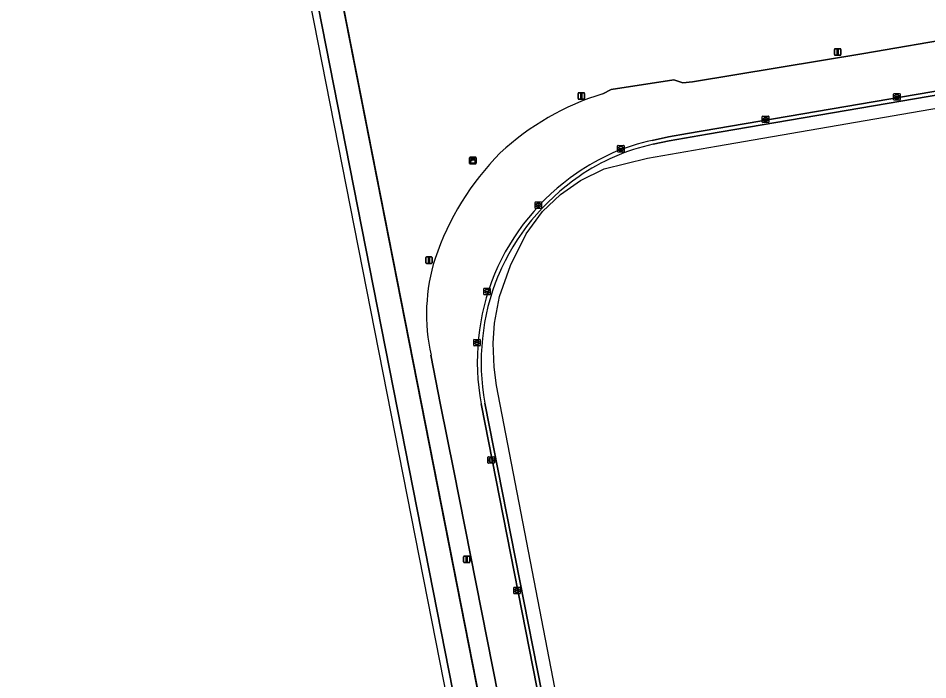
# Model space of a CAD drawing. Extents: x 154324 to 155744, y 382937 to 384188.
# Drawn here: x 154329.4 to 154469.4, y 383280 to 383381.8 of the extents above; entities that cross this region are included whole.
import ezdxf

# ---------------------------------------------------------------- set-up
doc = ezdxf.new("R2010")
doc.units = 0
for name, color, linetype in [('IMGEO_Bouwland', 7, 'Continuous'), ('IMGEO_Erf', 7, 'Continuous'), ('IMGEO_Groenvoorziening', 7, 'Continuous'), ('IMGEO_Hek', 7, 'Continuous'), ('IMGEO_Kast', 7, 'Continuous'), ('IMGEO_Kolk', 7, 'Continuous'), ('IMGEO_Lichtmast', 7, 'Continuous'), ('IMGEO_Loofbos', 7, 'Continuous'), ('IMGEO_Pand_vergunning_verleend', 7, 'Continuous'), ('IMGEO_Rijbaan_lokaal_gesloten', 7, 'Continuous')]:
    doc.layers.add(name, color=color, linetype=linetype)

msp = doc.modelspace()

# ---------------------------------------------------------------- linework, layer by layer
at = {"layer": 'IMGEO_Bouwland'}
for points in [[(154412.15, 383654.94), (154329.44, 383637.33), (154329.96, 383634.71), (154335.86, 383605.18), (154395.89, 383300.08), (154425.66, 383148.76), (154440.92, 383071.1), (154441.6, 383070.12), (154443.07, 383067.76), (154443.58, 383063.68), (154444.38, 383057.2), (154444.57, 383055.85), (154438.63, 383057.42), (154438.84, 383056.38)], [(154419.39, 383370.18), (154420.66, 383370.82), (154430.32, 383372.31), (154431.68, 383371.87), (154433.17, 383372.04), (154459.57, 383376.38), (154489.41, 383381.49)], [(154461.51, 382981.55), (154450.87, 383035.65), (154439.15, 383095.25), (154422.31, 383181.22), (154406.72, 383260.28), (154396.48, 383312.17), (154394.42, 383322.32), (154392.95, 383329.96)]]:
    msp.add_lwpolyline(points, dxfattribs=at)
for centre, radius, start, end in [((154431.4, 383331.08), 40.9, 107.0786, 132.8238), ((154433.82, 383331.21), 42.49, 135.3335, 161.2815), ((154421.04, 383336.24), 28.78, 162.6, 192.5993)]:
    msp.add_arc(centre, radius, start, end, dxfattribs=at)
at = {"layer": 'IMGEO_Erf'}
for points in [[(154536.98, 383381.76), (154535.14, 383381.59), (154535.26, 383380.99), (154435.51, 383363.96), (154429.59, 383362.96), (154427.11, 383362.41)], [(154401.25, 383322.6), (154415.36, 383251.02), (154422.8, 383252.54), (154564.29, 383276.58), (154564.29, 383276.6), (154571.56, 383277.87), (154570.67, 383283.11), (154571.25, 383283.17), (154566.84, 383309.22), (154557.23, 383365.65)]]:
    msp.add_lwpolyline(points, dxfattribs=at)
for centre, radius, start, end in [((154434.12, 383330.63), 32.54, 102.4397, 124.4041), ((154435.96, 383328.26), 35.53, 124.6966, 156.8968), ((154435.65, 383328.95), 34.98, 157.7263, 190.4592)]:
    msp.add_arc(centre, radius, start, end, dxfattribs=at)
at = {"layer": 'IMGEO_Groenvoorziening'}
msp.add_lwpolyline([(154331.28, 383603.09), (154331.81, 383600.36), (154332.89, 383600.85), (154421.98, 383148.04), (154436.08, 383076.28), (154434.86, 383076.6), (154435.67, 383072.5), (154440.92, 383071.1), (154425.66, 383148.76), (154395.89, 383300.08), (154335.86, 383605.18)], close=True, dxfattribs=at)
at = {"layer": 'IMGEO_Hek'}
msp.add_lwpolyline([(154435.67, 383072.5), (154440.92, 383071.1), (154425.66, 383148.76), (154335.86, 383605.18)], dxfattribs=at)
at = {"layer": 'IMGEO_Kast'}
for p, q in [((154398.89, 383359.48), (154398.89, 383360.32)), ((154398.89, 383360.32), (154398.89, 383359.48)), ((154398.96, 383360.41), (154399.8, 383360.41)), ((154399.8, 383360.41), (154398.96, 383360.41)), ((154399.89, 383360.33), (154399.89, 383359.49)), ((154399.89, 383359.49), (154399.89, 383360.33)), ((154399.81, 383359.41), (154398.97, 383359.41)), ((154398.97, 383359.41), (154399.81, 383359.41))]:
    msp.add_line(p, q, dxfattribs=at)
for points in [[(154399.08, 383360.2), (154399.68, 383360.2), (154399.68, 383360.11), (154399.08, 383360.11), (154399.08, 383360.2)], [(154399.08, 383360.02), (154399.68, 383360.02), (154399.68, 383359.53), (154399.08, 383359.53), (154399.08, 383360.02)]]:
    msp.add_lwpolyline(points, dxfattribs=at)
msp.add_circle((154399.17, 383359.87), 0.0377, dxfattribs=at)
for centre, start, end in [((154398.97, 383360.33), 92.4484, 184.2845), ((154398.97, 383360.33), 92.4484, 184.2845), ((154399.81, 383360.33), 2.4484, 94.2845), ((154399.81, 383360.33), 2.4484, 94.2845), ((154398.97, 383359.49), 182.4484, 274.2845), ((154398.97, 383359.49), 182.4484, 274.2845), ((154399.81, 383359.49), 272.4484, 4.2845), ((154399.81, 383359.49), 272.4484, 4.2845)]:
    msp.add_arc(centre, 0.0779, start, end, dxfattribs=at)
at = {"layer": 'IMGEO_Kolk'}
for p, q in [((154464.13, 383369.28), (154464.13, 383370.13)), ((154464.21, 383370.2), (154465.06, 383370.2)), ((154464.39, 383369.7), (154464.39, 383369.71)), ((154464.83, 383369.66), (154464.43, 383369.66)), ((154464.44, 383369.75), (154464.83, 383369.75)), ((154464.62, 383369.98), (154464.65, 383369.98)), ((154464.88, 383369.71), (154464.88, 383369.7)), ((154465.13, 383370.13), (154465.13, 383369.28)), ((154465.06, 383369.2), (154464.21, 383369.2)), ((154464.64, 383369.42), (154464.62, 383369.42)), ((154443.93, 383365.83), (154443.93, 383366.69)), ((154444.01, 383366.76), (154444.86, 383366.76)), ((154444.86, 383365.76), (154444.01, 383365.76)), ((154444.19, 383366.25), (154444.19, 383366.27)), ((154444.63, 383366.22), (154444.23, 383366.22)), ((154444.24, 383366.3), (154444.63, 383366.3)), ((154444.42, 383366.54), (154444.45, 383366.54)), ((154444.44, 383365.98), (154444.42, 383365.98)), ((154444.68, 383366.27), (154444.68, 383366.25)), ((154444.94, 383366.69), (154444.94, 383365.83)), ((154421.66, 383361.29), (154421.66, 383362.15)), ((154421.73, 383362.22), (154422.59, 383362.22)), ((154421.92, 383361.71), (154421.92, 383361.73)), ((154421.96, 383361.76), (154422.36, 383361.76)), ((154422.36, 383361.68), (154421.96, 383361.68)), ((154422.17, 383361.44), (154422.14, 383361.44)), ((154422.15, 383362), (154422.17, 383362)), ((154422.4, 383361.73), (154422.4, 383361.71)), ((154422.66, 383362.15), (154422.66, 383361.29)), ((154422.59, 383361.22), (154421.73, 383361.22)), ((154408.97, 383352.61), (154408.97, 383353.46)), ((154409.05, 383353.54), (154409.9, 383353.54)), ((154409.23, 383353.03), (154409.23, 383353.04)), ((154409.27, 383353.08), (154409.67, 383353.08)), ((154409.67, 383352.99), (154409.27, 383352.99)), ((154409.46, 383353.32), (154409.48, 383353.32)), ((154409.71, 383353.04), (154409.71, 383353.03)), ((154409.97, 383353.46), (154409.97, 383352.61)), ((154409.9, 383352.54), (154409.05, 383352.54)), ((154409.48, 383352.76), (154409.46, 383352.76)), ((154401.14, 383340.28), (154401.99, 383340.28)), ((154401.07, 383339.35), (154401.07, 383340.2)), ((154401.99, 383339.28), (154401.14, 383339.28)), ((154401.32, 383339.77), (154401.32, 383339.78)), ((154401.76, 383339.73), (154401.36, 383339.73)), ((154401.37, 383339.82), (154401.76, 383339.82)), ((154401.55, 383340.06), (154401.58, 383340.06)), ((154401.58, 383339.5), (154401.55, 383339.5)), ((154401.81, 383339.78), (154401.81, 383339.77)), ((154402.07, 383340.2), (154402.07, 383339.35)), ((154399.53, 383331.49), (154399.53, 383332.34)), ((154399.6, 383332.41), (154400.46, 383332.41)), ((154399.79, 383331.91), (154399.79, 383331.92)), ((154399.83, 383331.96), (154400.23, 383331.96)), ((154400.22, 383331.87), (154399.83, 383331.87)), ((154400.02, 383332.19), (154400.04, 383332.19)), ((154400.27, 383331.92), (154400.27, 383331.91)), ((154400.53, 383332.34), (154400.53, 383331.49)), ((154400.46, 383331.41), (154399.6, 383331.41)), ((154400.04, 383331.63), (154400.01, 383331.63)), ((154401.7, 383313.43), (154401.7, 383314.28)), ((154401.77, 383314.36), (154402.63, 383314.36)), ((154401.96, 383313.85), (154401.96, 383313.86)), ((154402, 383313.9), (154402.4, 383313.9)), ((154402.4, 383313.81), (154402, 383313.81)), ((154402.19, 383314.14), (154402.21, 383314.14)), ((154402.44, 383313.86), (154402.44, 383313.85)), ((154402.7, 383314.28), (154402.7, 383313.43)), ((154402.63, 383313.36), (154401.77, 383313.36)), ((154402.21, 383313.58), (154402.19, 383313.58)), ((154405.69, 383293.35), (154405.69, 383294.2)), ((154405.77, 383294.27), (154406.62, 383294.27)), ((154406.69, 383294.2), (154406.69, 383293.35)), ((154406.62, 383293.27), (154405.77, 383293.27)), ((154405.95, 383293.77), (154405.95, 383293.78)), ((154405.99, 383293.82), (154406.39, 383293.82)), ((154406.39, 383293.73), (154405.99, 383293.73)), ((154406.18, 383294.05), (154406.2, 383294.05)), ((154406.2, 383293.49), (154406.18, 383293.49)), ((154406.43, 383293.78), (154406.43, 383293.77))]:
    msp.add_line(p, q, dxfattribs=at)
for points in [[(154464.13, 383369.28), (154464.13, 383370.13)], [(154464.21, 383370.2), (154465.06, 383370.2)], [(154465.13, 383370.13), (154465.13, 383369.28)], [(154465.06, 383369.2), (154464.21, 383369.2)], [(154443.93, 383365.83), (154443.93, 383366.69)], [(154444.01, 383366.76), (154444.86, 383366.76)], [(154444.86, 383365.76), (154444.01, 383365.76)], [(154444.94, 383366.69), (154444.94, 383365.83)], [(154421.66, 383361.29), (154421.66, 383362.15)], [(154421.73, 383362.22), (154422.59, 383362.22)], [(154422.66, 383362.15), (154422.66, 383361.29)], [(154422.59, 383361.22), (154421.73, 383361.22)], [(154408.97, 383352.61), (154408.97, 383353.46)], [(154409.05, 383353.54), (154409.9, 383353.54)], [(154409.97, 383353.46), (154409.97, 383352.61)], [(154409.9, 383352.54), (154409.05, 383352.54)], [(154401.14, 383340.28), (154401.99, 383340.28)], [(154401.07, 383339.35), (154401.07, 383340.2)], [(154401.99, 383339.28), (154401.14, 383339.28)], [(154402.07, 383340.2), (154402.07, 383339.35)], [(154399.53, 383331.49), (154399.53, 383332.34)], [(154399.6, 383332.41), (154400.46, 383332.41)], [(154400.53, 383332.34), (154400.53, 383331.49)], [(154400.46, 383331.41), (154399.6, 383331.41)], [(154401.7, 383313.43), (154401.7, 383314.28)], [(154401.77, 383314.36), (154402.63, 383314.36)], [(154402.7, 383314.28), (154402.7, 383313.43)], [(154402.63, 383313.36), (154401.77, 383313.36)], [(154405.69, 383293.35), (154405.69, 383294.2)], [(154405.77, 383294.27), (154406.62, 383294.27)], [(154406.69, 383294.2), (154406.69, 383293.35)], [(154406.62, 383293.27), (154405.77, 383293.27)]]:
    msp.add_lwpolyline(points, dxfattribs=at)
for centre, radius, start, end in [((154464.21, 383370.13), 0.0765, 91.552, 178.448), ((154464.21, 383370.13), 0.0765, 91.552, 178.448), ((154464.43, 383369.71), 0.0403, 85.8775, 175.7526), ((154464.43, 383369.7), 0.0366, 178.938, 274.7102), ((154464.84, 383369.71), 0.0386, 1.7309, 96.639), ((154464.83, 383369.7), 0.043, 264.8664, 352.4533), ((154465.06, 383370.13), 0.0765, 1.552, 88.448), ((154465.06, 383370.13), 0.0765, 1.552, 88.448), ((154464.21, 383369.28), 0.0765, 181.552, 268.448), ((154464.21, 383369.28), 0.0765, 181.552, 268.448), ((154465.06, 383369.28), 0.0765, 271.552, 358.448), ((154465.06, 383369.28), 0.0765, 271.552, 358.448), ((154444.01, 383366.68), 0.0765, 91.552, 178.448), ((154444.01, 383366.68), 0.0765, 91.552, 178.448), ((154444.01, 383365.84), 0.0765, 181.552, 268.448), ((154444.01, 383365.84), 0.0765, 181.552, 268.448), ((154444.23, 383366.26), 0.0403, 85.8775, 175.7526), ((154444.23, 383366.25), 0.0366, 178.938, 274.7102), ((154444.64, 383366.26), 0.0386, 1.7309, 96.639), ((154444.63, 383366.26), 0.043, 264.8664, 352.4533), ((154444.86, 383366.68), 0.0765, 1.552, 88.448), ((154444.86, 383366.68), 0.0765, 1.552, 88.448), ((154444.86, 383365.84), 0.0765, 271.552, 358.448), ((154444.86, 383365.84), 0.0765, 271.552, 358.448), ((154421.74, 383362.15), 0.0765, 91.552, 178.448), ((154421.74, 383362.15), 0.0765, 91.552, 178.448), ((154421.74, 383361.3), 0.0765, 181.552, 268.448), ((154421.74, 383361.3), 0.0765, 181.552, 268.448), ((154421.96, 383361.72), 0.0403, 85.8775, 175.7526), ((154421.95, 383361.71), 0.0366, 178.938, 274.7102), ((154422.36, 383361.73), 0.0386, 1.7309, 96.639), ((154422.36, 383361.72), 0.043, 264.8664, 352.4533), ((154422.58, 383362.15), 0.0765, 1.552, 88.448), ((154422.58, 383362.15), 0.0765, 1.552, 88.448), ((154422.58, 383361.3), 0.0765, 271.552, 358.448), ((154422.58, 383361.3), 0.0765, 271.552, 358.448), ((154409.05, 383353.46), 0.0765, 91.552, 178.448), ((154409.05, 383353.46), 0.0765, 91.552, 178.448), ((154409.27, 383353.04), 0.0403, 85.8775, 175.7526), ((154409.27, 383353.03), 0.0366, 178.938, 274.7102), ((154409.68, 383353.04), 0.0386, 1.7309, 96.639), ((154409.67, 383353.04), 0.043, 264.8664, 352.4533), ((154409.9, 383353.46), 0.0765, 1.552, 88.448), ((154409.9, 383353.46), 0.0765, 1.552, 88.448), ((154409.05, 383352.61), 0.0765, 181.552, 268.448), ((154409.05, 383352.61), 0.0765, 181.552, 268.448), ((154409.9, 383352.61), 0.0765, 271.552, 358.448), ((154409.9, 383352.61), 0.0765, 271.552, 358.448), ((154401.14, 383340.2), 0.0765, 91.552, 178.448), ((154401.14, 383340.2), 0.0765, 91.552, 178.448), ((154401.99, 383340.2), 0.0765, 1.552, 88.448), ((154401.99, 383340.2), 0.0765, 1.552, 88.448), ((154401.14, 383339.35), 0.0765, 181.552, 268.448), ((154401.14, 383339.35), 0.0765, 181.552, 268.448), ((154401.36, 383339.78), 0.0403, 85.8775, 175.7526), ((154401.36, 383339.77), 0.0366, 178.938, 274.7102), ((154401.77, 383339.78), 0.0386, 1.7309, 96.639), ((154401.77, 383339.78), 0.043, 264.8664, 352.4533), ((154401.99, 383339.35), 0.0765, 271.552, 358.448), ((154401.99, 383339.35), 0.0765, 271.552, 358.448), ((154399.6, 383332.34), 0.0765, 91.552, 178.448), ((154399.6, 383332.34), 0.0765, 91.552, 178.448), ((154399.83, 383331.92), 0.0403, 85.8775, 175.7526), ((154399.82, 383331.91), 0.0366, 178.938, 274.7102), ((154400.23, 383331.91), 0.043, 264.8664, 352.4533), ((154400.23, 383331.92), 0.0386, 1.7309, 96.639), ((154400.45, 383332.34), 0.0765, 1.552, 88.448), ((154400.45, 383332.34), 0.0765, 1.552, 88.448), ((154399.6, 383331.49), 0.0765, 181.552, 268.448), ((154399.6, 383331.49), 0.0765, 181.552, 268.448), ((154400.45, 383331.49), 0.0765, 271.552, 358.448), ((154400.45, 383331.49), 0.0765, 271.552, 358.448), ((154401.78, 383314.28), 0.0765, 91.552, 178.448), ((154401.78, 383314.28), 0.0765, 91.552, 178.448), ((154402, 383313.86), 0.0403, 85.8775, 175.7526), ((154402, 383313.85), 0.0366, 178.938, 274.7102), ((154402.4, 383313.86), 0.0386, 1.7309, 96.639), ((154402.4, 383313.86), 0.043, 264.8664, 352.4533), ((154402.62, 383314.28), 0.0765, 1.552, 88.448), ((154402.62, 383314.28), 0.0765, 1.552, 88.448), ((154401.78, 383313.43), 0.0765, 181.552, 268.448), ((154401.78, 383313.43), 0.0765, 181.552, 268.448), ((154402.62, 383313.43), 0.0765, 271.552, 358.448), ((154402.62, 383313.43), 0.0765, 271.552, 358.448), ((154405.77, 383294.2), 0.0765, 91.552, 178.448), ((154405.77, 383294.2), 0.0765, 91.552, 178.448), ((154406.62, 383294.2), 0.0765, 1.552, 88.448), ((154406.62, 383294.2), 0.0765, 1.552, 88.448), ((154405.77, 383293.35), 0.0765, 181.552, 268.448), ((154405.77, 383293.35), 0.0765, 181.552, 268.448), ((154405.99, 383293.78), 0.0403, 85.8775, 175.7526), ((154405.99, 383293.77), 0.0366, 178.938, 274.7102), ((154406.4, 383293.78), 0.0386, 1.7309, 96.639), ((154406.39, 383293.77), 0.043, 264.8664, 352.4533), ((154406.62, 383293.35), 0.0765, 271.552, 358.448), ((154406.62, 383293.35), 0.0765, 271.552, 358.448)]:
    msp.add_arc(centre, radius, start, end, dxfattribs=at)
for centre, major_axis, ratio, start_param, end_param in [((154464.62, 383369.7), (-0.387, 0.002), 0.722429, 4.712389, 7.853982), ((154464.64, 383369.7), (-0.39, 0.002), 0.717154, 1.570796, 4.712389), ((154444.42, 383366.26), (-0.387, 0.002), 0.722429, 4.712389, 7.853982), ((154444.45, 383366.26), (-0.39, 0.002), 0.717154, 1.570796, 4.712389), ((154422.15, 383361.72), (-0.387, 0.002), 0.722429, 4.712389, 7.853982), ((154422.17, 383361.72), (-0.39, 0.002), 0.717154, 1.570796, 4.712389), ((154409.46, 383353.04), (-0.387, 0.002), 0.722429, 4.712389, 7.853982), ((154409.48, 383353.04), (-0.39, 0.002), 0.717154, 1.570796, 4.712389), ((154401.55, 383339.78), (-0.387, 0.002), 0.722429, 4.712389, 7.853982), ((154401.58, 383339.78), (-0.39, 0.002), 0.717154, 1.570796, 4.712389), ((154400.02, 383331.91), (-0.387, 0.002), 0.722429, 4.712389, 7.853982), ((154400.04, 383331.91), (-0.39, 0.002), 0.717154, 1.570796, 4.712389), ((154402.19, 383313.86), (-0.387, 0.002), 0.722429, 4.712389, 7.853982), ((154402.21, 383313.86), (-0.39, 0.002), 0.717154, 1.570796, 4.712389), ((154406.18, 383293.77), (-0.387, 0.002), 0.722429, 4.712389, 7.853982), ((154406.2, 383293.77), (-0.39, 0.002), 0.717154, 1.570796, 4.712389)]:
    msp.add_ellipse(centre, major_axis=major_axis, ratio=ratio, start_param=start_param, end_param=end_param, dxfattribs=at)
at = {"layer": 'IMGEO_Lichtmast'}
for p, q in [((154455.03, 383376.2), (154455.03, 383377)), ((154455.03, 383377), (154455.03, 383376.2)), ((154455.13, 383377.1), (154455.92, 383377.1)), ((154455.92, 383377.1), (154455.13, 383377.1)), ((154456.02, 383377), (154456.02, 383376.2)), ((154456.02, 383376.2), (154456.02, 383377)), ((154455.92, 383376.1), (154455.13, 383376.1)), ((154455.13, 383376.1), (154455.92, 383376.1)), ((154415.59, 383369.43), (154415.59, 383370.23)), ((154415.59, 383370.23), (154415.59, 383369.43)), ((154415.69, 383370.33), (154416.48, 383370.33)), ((154416.48, 383370.33), (154415.69, 383370.33)), ((154416.58, 383370.23), (154416.58, 383369.43)), ((154416.58, 383369.43), (154416.58, 383370.23)), ((154416.48, 383369.33), (154415.69, 383369.33)), ((154415.69, 383369.33), (154416.48, 383369.33)), ((154392.14, 383344.2), (154392.14, 383345)), ((154392.14, 383345), (154392.14, 383344.2)), ((154392.24, 383345.1), (154393.03, 383345.1)), ((154393.03, 383345.1), (154392.24, 383345.1)), ((154393.13, 383345), (154393.13, 383344.2)), ((154393.13, 383344.2), (154393.13, 383345)), ((154393.03, 383344.1), (154392.24, 383344.1)), ((154392.24, 383344.1), (154393.03, 383344.1)), ((154397.96, 383298.17), (154397.96, 383298.97)), ((154397.96, 383298.97), (154397.96, 383298.17)), ((154398.06, 383299.07), (154398.85, 383299.07)), ((154398.85, 383299.07), (154398.06, 383299.07)), ((154398.95, 383298.97), (154398.95, 383298.17)), ((154398.95, 383298.17), (154398.95, 383298.97)), ((154398.85, 383298.07), (154398.06, 383298.07)), ((154398.06, 383298.07), (154398.85, 383298.07))]:
    msp.add_line(p, q, dxfattribs=at)
for points in [[(154455.45, 383376.98), (154455.6, 383376.98), (154455.6, 383376.23), (154455.45, 383376.23), (154455.45, 383376.98)], [(154416.01, 383370.21), (154416.16, 383370.21), (154416.16, 383369.46), (154416.01, 383369.46), (154416.01, 383370.21)], [(154392.56, 383344.97), (154392.71, 383344.97), (154392.71, 383344.22), (154392.56, 383344.22), (154392.56, 383344.97)], [(154398.38, 383298.94), (154398.53, 383298.94), (154398.53, 383298.19), (154398.38, 383298.19), (154398.38, 383298.94)]]:
    msp.add_lwpolyline(points, dxfattribs=at)
for centre, start, end in [((154455.13, 383377), 90, 180), ((154455.13, 383377), 90, 180), ((154455.92, 383377), 0, 90), ((154455.92, 383377), 360, 90), ((154455.13, 383376.2), 180, 270), ((154455.13, 383376.2), 180, 270), ((154455.92, 383376.2), 270, 0), ((154455.92, 383376.2), 270, 0), ((154415.69, 383370.23), 90, 180), ((154415.69, 383370.23), 90, 180), ((154416.48, 383370.23), 0, 90), ((154416.48, 383370.23), 360, 90), ((154415.69, 383369.43), 180, 270), ((154415.69, 383369.43), 180, 270), ((154416.48, 383369.43), 270, 0), ((154416.48, 383369.43), 270, 0), ((154392.24, 383345), 90, 180), ((154392.24, 383345), 90, 180), ((154393.03, 383345), 0, 90), ((154393.03, 383345), 360, 90), ((154392.24, 383344.2), 180, 270), ((154392.24, 383344.2), 180, 270), ((154393.03, 383344.2), 270, 0), ((154393.03, 383344.2), 270, 0), ((154398.06, 383298.97), 90, 180), ((154398.06, 383298.97), 90, 180), ((154398.85, 383298.97), 0, 90), ((154398.85, 383298.97), 360, 90), ((154398.06, 383298.17), 180, 270), ((154398.06, 383298.17), 180, 270), ((154398.85, 383298.17), 270, 0), ((154398.85, 383298.17), 270, 0)]:
    msp.add_arc(centre, 0.1, start, end, dxfattribs=at)
at = {"layer": 'IMGEO_Loofbos'}
msp.add_lwpolyline([(154434.86, 383076.6), (154436.08, 383076.28), (154421.98, 383148.04), (154332.89, 383600.85), (154331.81, 383600.36)], close=True, dxfattribs=at)
at = {"layer": 'IMGEO_Pand_vergunning_verleend'}
msp.add_lwpolyline([(154414.6, 383265.31), (154403.03, 383325.33), (154402.69, 383328.14), (154402.52, 383331.8), (154402.72, 383334.89), (154403.47, 383339.02), (154405.17, 383343.75), (154407.58, 383348.64), (154410.11, 383352.05), (154412.9, 383354.71), (154415.98, 383356.84), (154419.62, 383358.63), (154426.27, 383360.28), (154436.88, 383362.11), (154539.96, 383379.89)], dxfattribs=at)
at = {"layer": 'IMGEO_Rijbaan_lokaal_gesloten'}
for points in [[(154489.41, 383381.49), (154459.57, 383376.38), (154433.17, 383372.04), (154431.68, 383371.87), (154430.32, 383372.31), (154420.66, 383370.82), (154419.39, 383370.18)], [(154426.97, 383363.01), (154429.48, 383363.57), (154432.44, 383364.07), (154534.06, 383381.41), (154535.14, 383381.59), (154536.98, 383381.76)], [(154435.51, 383363.96), (154535.26, 383380.99), (154535.14, 383381.59), (154534.06, 383381.41), (154432.44, 383364.07), (154429.48, 383363.57), (154426.97, 383363.01)], [(154427.11, 383362.41), (154429.59, 383362.96), (154435.51, 383363.96)], [(154392.95, 383329.96), (154394.42, 383322.32), (154396.48, 383312.17), (154406.72, 383260.28), (154422.31, 383181.22), (154439.15, 383095.25), (154450.87, 383035.65), (154461.51, 382981.55)], [(154400.66, 383322.48), (154411.51, 383267.43), (154432.24, 383162.26), (154453.69, 383053.15), (154463.94, 383001.02), (154466.46, 382988.22)], [(154466.46, 382988.22), (154463.94, 383001.02), (154453.69, 383053.15), (154432.24, 383162.26), (154411.51, 383267.43), (154400.66, 383322.48)], [(154467.07, 382988.35), (154464.56, 383001.13), (154444.99, 383100.45), (154421.39, 383220.37), (154415.36, 383251.02), (154401.25, 383322.6)]]:
    msp.add_lwpolyline(points, dxfattribs=at)
for centre, radius, start, end in [((154431.4, 383331.08), 40.9, 107.0786, 132.8238), ((154433.44, 383332.34), 31.34, 101.9163, 125.1543), ((154433.44, 383332.34), 31.34, 101.9163, 125.1543), ((154434.12, 383330.63), 32.54, 102.4397, 124.4041), ((154433.82, 383331.21), 42.49, 135.3335, 161.2815), ((154435.57, 383328.54), 35.68, 124.4377, 157.0864), ((154435.57, 383328.54), 35.68, 124.4377, 157.0864), ((154435.96, 383328.26), 35.53, 124.6966, 156.8968), ((154421.04, 383336.24), 28.78, 162.6, 192.5993), ((154435.8, 383328.95), 35.73, 157.8466, 190.4434), ((154435.8, 383328.95), 35.73, 157.8466, 190.4434), ((154435.65, 383328.95), 34.98, 157.7263, 190.4592)]:
    msp.add_arc(centre, radius, start, end, dxfattribs=at)

doc.saveas('drawing.dxf')
